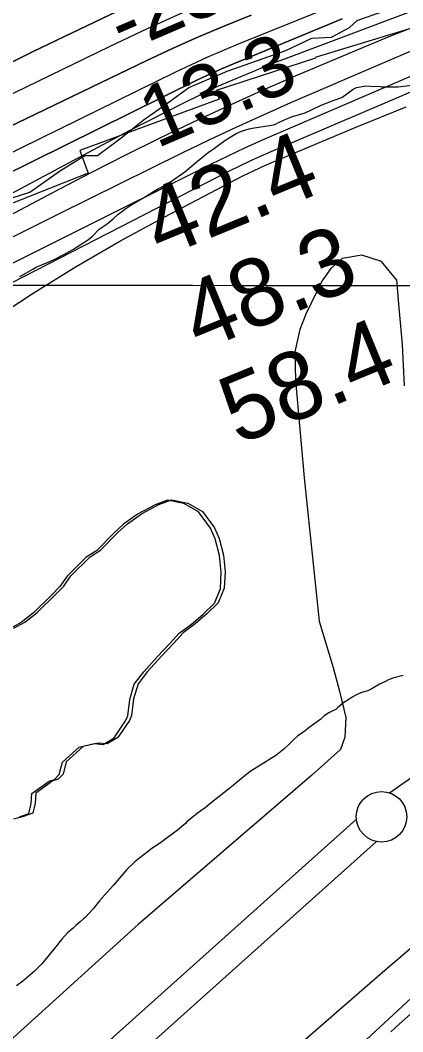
# Model space of a CAD drawing. Extents: x 3245246 to 3283090, y 806824 to 832173.
# Drawn here: x 3258778 to 3259157, y 817530 to 818531 of the extents above; entities that cross this region are included whole.
import ezdxf

# ---------------------------------------------------------------- set-up
doc = ezdxf.new("R2010")
doc.units = 0
for name, color, linetype in [('V-GRID-MAJR', 7, 'Continuous'), ('V-LEVE-TOET', 7, 'Continuous'), ('V-RIVR-EDGE', 7, 'Continuous'), ('V-RIVR-RANG', 7, 'Continuous'), ('V-ROAD-CNTR', 7, 'Continuous'), ('V-RRAP-RVMT', 7, 'Continuous'), ('V-SITE-VEGE', 7, 'Continuous'), ('V-SURV-LINE', 7, 'Continuous'), ('V-TOPO-DPTH', 7, 'Continuous'), ('V-TOPO-MAJR', 7, 'Continuous'), ('V-TOPO-MINR', 7, 'Continuous'), ('V-TOPO-SHOR', 7, 'Continuous'), ('V-TOPO-WATR', 7, 'Continuous')]:
    doc.layers.add(name, color=color, linetype=linetype)

msp = doc.modelspace()

# ---------------------------------------------------------------- linework, layer by layer
at = {"layer": 'V-GRID-MAJR'}
msp.add_spline([(3249418.2, 818275.5), (3254654, 818271.3), (3259889.9, 818267.9), (3265125.8, 818265.2), (3270361.6, 818263.3), (3275597.5, 818262.2), (3280833.3, 818261.8)], degree=3, dxfattribs=at)
at = {"layer": 'V-LEVE-TOET'}
for points in [[(3259159.1, 818169.1), (3259156.8, 818209.9), (3259153.5, 818246.1), (3259151.3, 818273.4), (3259136.1, 818292.1), (3259116.8, 818298.4), (3259097.2, 818294.9), (3259085.8, 818285.1), (3259076.9, 818272.7), (3259061.3, 818239.8), (3259055.3, 818224.7), (3259050.4, 818202.7), (3259050.9, 818174.4), (3259059.4, 818077.9), (3259074.5, 817936), (3259088.2, 817890.4), (3259094.6, 817866.9), (3259100.8, 817840.9), (3259099.8, 817821.5), (3259095.4, 817809.1), (3259067, 817783.8), (3258895.2, 817636.2), (3258721.8, 817479.5)], [(3257406.3, 816027.9), (3257450.6, 816071.4), (3257482.1, 816095.3), (3257514.7, 816122.6), (3257545, 816149.2), (3257598.8, 816190.7), (3257689.2, 816272.7), (3257875.4, 816447.2), (3258026.6, 816575.4), (3258263.9, 816791), (3258451.1, 816961.1), (3258585.5, 817085.6), (3258719.2, 817207.7), (3258878.4, 817354.8), (3259017.8, 817485.2), (3259139.6, 817590.7), (3259225.1, 817663.9)]]:
    msp.add_lwpolyline(points, dxfattribs=at)
at = {"layer": 'V-RIVR-EDGE'}
for points in [[(3258900, 818432), (3258924.4, 818448.9), (3258945.3, 818464.1), (3258983.2, 818480.5), (3259041.5, 818500.8), (3259067.2, 818512.9), (3259086.7, 818514.1), (3259104.6, 818523.6), (3259112, 818530.6), (3259131.6, 818537.5), (3259165, 818546.5)], [(3258146.2, 818056.1), (3258185.9, 818075.6), (3258233.7, 818098.1), (3258270.7, 818118), (3258315.1, 818130.5), (3258356.4, 818157.8), (3258383.4, 818172.5), (3258409.1, 818179.4), (3258432.2, 818190.2), (3258511.8, 818234.3), (3258534.5, 818245.6), (3258544, 818254.2), (3258562.7, 818262.4), (3258580.2, 818270.2), (3258653.3, 818302.2), (3258722, 818339.9), (3258752.5, 818349.3), (3258787.7, 818360.6), (3258817.3, 818381.3), (3258842.1, 818396.9), (3258854.7, 818396.9), (3258879.6, 818415.5), (3258900, 818432)]]:
    msp.add_lwpolyline(points, dxfattribs=at)
at = {"layer": 'V-ROAD-CNTR'}
msp.add_arc((3260034.1, 816558.9), 1316.4, 116.6623, 132.47, dxfattribs=at)
at = {"layer": 'V-RRAP-RVMT'}
for p, q in [((3259185.4, 818528.9), (3259070.5, 818494)), ((3259185.4, 818528.9), (3259070.5, 818494)), ((3259070.7, 818493.1), (3258972.4, 818461.3)), ((3259070.7, 818493.1), (3258972.4, 818461.3)), ((3259070.5, 818494), (3259070.7, 818493.1)), ((3259070.5, 818494), (3259070.7, 818493.1)), ((3258972.4, 818461.3), (3258975.5, 818452.7)), ((3258972.4, 818461.3), (3258975.5, 818452.7)), ((3258975.5, 818452.7), (3258837.4, 818401.7)), ((3258975.5, 818452.7), (3258837.4, 818401.7)), ((3258837.4, 818401.7), (3258845.6, 818379.5)), ((3258837.4, 818401.7), (3258845.6, 818379.5)), ((3258845.6, 818379.5), (3258732.8, 818334.8)), ((3258845.6, 818379.5), (3258732.8, 818334.8))]:
    msp.add_line(p, q, dxfattribs=at)
at = {"layer": 'V-SITE-VEGE'}
for points in [[(3258777.9, 818277.3), (3258783.7, 818280.4), (3258790.6, 818284.6), (3258794, 818286.5), (3258800.2, 818289.2), (3258805.9, 818291.3), (3258811.2, 818293.6), (3258822.2, 818299.3), (3258827.5, 818302.4), (3258831, 818304.3), (3258834, 818306.2), (3258845.8, 818313.7), (3258849.9, 818317.2), (3258856.6, 818324.1), (3258861.3, 818327.4), (3258864.5, 818329.3), (3258870.2, 818334.1), (3258875.1, 818338.4), (3258883, 818344.5), (3258888.9, 818348.4), (3258903, 818356.8), (3258910.3, 818361.4), (3258915.2, 818364.1), (3258917.4, 818365.1), (3258921.7, 818367.9), (3258927.2, 818371), (3258941.2, 818380.8), (3258951.8, 818389.5), (3258953.8, 818391.4), (3258964.6, 818399.9), (3258970.7, 818404.1), (3258980.9, 818411.6), (3258985.4, 818414.5), (3258992.3, 818418.7), (3258997.4, 818421), (3259005, 818423.3), (3259009.9, 818424.4), (3259023.2, 818426.4), (3259029.1, 818427.1), (3259031.8, 818428.2), (3259034, 818429.4), (3259043.8, 818434), (3259048.1, 818435.5), (3259060.5, 818439.1), (3259067.5, 818442.3), (3259076.3, 818446.7), (3259089.3, 818451.8), (3259096.7, 818454.3), (3259108.1, 818462.4), (3259111.5, 818464.1), (3259115.2, 818465), (3259120.7, 818465.7), (3259129.8, 818465.3), (3259133.1, 818465.4), (3259136.5, 818465), (3259152.5, 818464.8), (3259166.1, 818466.4)], [(3258914.4, 817901.2), (3258926.5, 817914), (3258935.8, 817924.2), (3258947.8, 817933.1), (3258959.2, 817942.9), (3258970.3, 817953.6), (3258970.6, 817953.9), (3258976.6, 817968.3), (3258977.4, 817984.5), (3258975.8, 818001.1), (3258971.3, 818017.5), (3258966.9, 818028.1), (3258954.8, 818044.2), (3258940.3, 818052.6), (3258924.1, 818055.9), (3258911.9, 818051.3), (3258894.5, 818042), (3258880.7, 818032), (3258871, 818023.3), (3258853.9, 818005.9), (3258843.5, 817999.4), (3258824.7, 817980.6), (3258817.4, 817970.4), (3258809.5, 817962.3), (3258791.3, 817944.3), (3258779.1, 817934.7), (3258768.1, 817928.7)], [(3258777.7, 817742.6), (3258786.9, 817745.8), (3258789.1, 817755.6), (3258789.8, 817765.7), (3258806.9, 817777.8), (3258812.2, 817779.5), (3258817, 817784.4), (3258820, 817796.6), (3258836.8, 817811.5), (3258851.6, 817815), (3258860.4, 817814.2), (3258871.2, 817820.7), (3258882.7, 817837.5), (3258884.7, 817842.4), (3258886.7, 817858.8), (3258891.1, 817873.9), (3258900.6, 817885.9), (3258914.4, 817901.2)], [(3259157.6, 817882.3), (3259148.4, 817880.1), (3259143.7, 817878.4), (3259139.3, 817876.3), (3259134.2, 817873.8), (3259130.9, 817871.9), (3259125.8, 817868.8), (3259122.7, 817867.3), (3259117.8, 817865.8), (3259115.8, 817865.2), (3259113.5, 817864.3), (3259109.9, 817862.5), (3259107.2, 817861), (3259101.9, 817857.2), (3259099.7, 817856.2), (3259096.8, 817854.1), (3259094.8, 817852.4), (3259092.6, 817850.4), (3259091, 817848.7), (3259088.7, 817847.9), (3259084, 817845.6), (3259079.5, 817842.6), (3259075.9, 817839.3), (3259064.5, 817830.8), (3259060.6, 817827.7), (3259053.1, 817822.4), (3259049.9, 817819.9), (3259045, 817814.8), (3259039.5, 817809.4), (3259034.6, 817805.4), (3259031.2, 817802.9), (3259027.3, 817800.6), (3259018.8, 817795.4), (3259005.9, 817787.3), (3258997.6, 817780.4), (3258989.5, 817774)], [(3258989.5, 817774), (3258984.6, 817769.8), (3258975.5, 817762.7), (3258965.9, 817755), (3258961, 817751.3), (3258958.6, 817749.6), (3258953.7, 817745.9), (3258943.3, 817737.5), (3258941.9, 817736.1), (3258934, 817729.4), (3258918.7, 817717.8), (3258911.4, 817713), (3258907.6, 817710.5), (3258905.3, 817708.6), (3258896.8, 817702), (3258891.9, 817698.2), (3258884, 817690.3), (3258870.6, 817675), (3258864.4, 817668), (3258856.7, 817659.3), (3258850.4, 817651.6), (3258842.5, 817643.1), (3258840.9, 817641.5), (3258837.8, 817638.8), (3258833.3, 817635), (3258830.7, 817632.5), (3258825.2, 817627.7), (3258819.6, 817621.5), (3258816.5, 817618), (3258813.5, 817614.1), (3258811.7, 817611.6), (3258802.8, 817600.8), (3258799.3, 817596.9), (3258797.1, 817594.4), (3258792.4, 817589.9), (3258785.3, 817583.8), (3258780.9, 817580.1), (3258774.5, 817575.5)]]:
    msp.add_lwpolyline(points, dxfattribs=at)
at = {"layer": 'V-SURV-LINE'}
for points in [[(3259144, 817766.3), (3259202.7, 817807.4)], [(3257046.5, 815892.9), (3259111.3, 817740.4)], [(3259131.3, 817718.1), (3257066.5, 815870.5)]]:
    msp.add_lwpolyline(points, dxfattribs=at)
msp.add_circle((3259136.2, 817742.6), 25, dxfattribs=at)
at = {"layer": 'V-TOPO-DPTH'}
for points in [[(3258109.9, 818109.7), (3258161.4, 818141.9), (3258296.7, 818225.2), (3258326, 818243), (3258355.4, 818260.7), (3258385, 818278.2), (3258414.6, 818295.4), (3258514.8, 818353.1), (3258583, 818391.4), (3258651.7, 818428.8), (3258721.2, 818464.7), (3258791.2, 818499.7), (3258829.6, 818518.4), (3258881, 818542.8)], [(3258881, 818542.8), (3258829.6, 818518.4), (3258791.2, 818499.7), (3258721.2, 818464.7), (3258651.7, 818428.8), (3258583, 818391.4), (3258514.8, 818353.1), (3258414.6, 818295.4), (3258385, 818278.2), (3258355.4, 818260.7), (3258326, 818243), (3258296.7, 818225.2), (3258161.4, 818141.9), (3258109.9, 818109.7)], [(3259006.9, 818535.6), (3258980.8, 818525.1), (3258954.8, 818514.2), (3258929.1, 818502.8), (3258903.6, 818490.9), (3258554.5, 818323), (3258523.6, 818307.8), (3258492.9, 818292.1), (3258462.6, 818275.7), (3258432.5, 818259), (3258397.1, 818238.8), (3258384.9, 818231.7), (3258372.7, 818224.6), (3258360.5, 818217.3), (3258348.4, 818210.1), (3258309.5, 818186.4), (3258278, 818167.1), (3258246.6, 818147.8), (3258215.2, 818128.3), (3258183.9, 818108.7), (3257880.2, 817917.7)], [(3257880.2, 817917.7), (3258183.9, 818108.7), (3258215.2, 818128.3), (3258246.6, 818147.8), (3258278, 818167.1), (3258309.5, 818186.4), (3258348.4, 818210.1), (3258360.5, 818217.3), (3258372.7, 818224.6), (3258384.9, 818231.7), (3258397.1, 818238.8), (3258432.5, 818259), (3258462.6, 818275.7), (3258492.9, 818292.1), (3258523.6, 818307.8), (3258554.5, 818323), (3258903.6, 818490.9), (3258929.1, 818502.8), (3258954.8, 818514.2), (3258980.8, 818525.1), (3259006.9, 818535.6)], [(3259097.3, 818532.2), (3258985.6, 818486), (3258977.6, 818482.6), (3258969.7, 818479.1), (3258961.8, 818475.5), (3258954, 818471.7), (3258660.1, 818326.5), (3258615.1, 818303.9), (3258570.2, 818280.8), (3258525.6, 818257.1), (3258481.3, 818233), (3258465.6, 818224.4), (3258429.3, 818204.2), (3258393.2, 818183.8), (3258357.2, 818163), (3258321.4, 818142.1), (3258050.7, 817982.3)], [(3259097.3, 818532.2), (3258985.6, 818486), (3258977.6, 818482.6), (3258969.7, 818479.1), (3258961.8, 818475.5), (3258954, 818471.7), (3258660.1, 818326.5), (3258615.1, 818303.9), (3258570.2, 818280.8), (3258525.6, 818257.1), (3258481.3, 818233), (3258465.6, 818224.4), (3258429.3, 818204.2), (3258393.2, 818183.8), (3258357.2, 818163), (3258321.4, 818142.1), (3258050.7, 817982.3)], [(3258141.7, 817989.6), (3258195.2, 818022.3), (3258249.2, 818054.4), (3258303.4, 818086), (3258375.5, 818127.4), (3258394, 818137.9), (3258412.5, 818148.2), (3258431, 818158.4), (3258449.7, 818168.4), (3258783.7, 818346.2), (3258816.7, 818363.6), (3258849.7, 818380.7), (3258883, 818397.4), (3258916.3, 818414), (3258949.9, 818430.1), (3258983.6, 818445.8), (3259017.6, 818461.1), (3259051.7, 818476), (3259063.4, 818481), (3259103.6, 818497.9), (3259143.9, 818514.5), (3259184.4, 818530.6)]]:
    msp.add_lwpolyline(points, dxfattribs=at)
at = {"layer": 'V-TOPO-MAJR'}
msp.add_lwpolyline([(3258114.4, 817870.9), (3258167.6, 817906.7), (3258221, 817942.1), (3258274.6, 817977.1), (3258383, 818047.4), (3258413.8, 818067.1), (3258444.6, 818086.6), (3258475.6, 818105.9), (3258506.8, 818125.1), (3258535.3, 818142.4), (3258581.1, 818169.6), (3258627.2, 818196), (3258674, 818221.5), (3258721.1, 818246.2), (3258985.7, 818381.6), (3258995.8, 818386.7), (3259006.1, 818391.6), (3259016.4, 818396.3), (3259026.8, 818400.9), (3259307.6, 818520.7)], dxfattribs=at)
at = {"layer": 'V-TOPO-MINR'}
for points in [[(3258145.8, 818015.3), (3258195.6, 818044.6), (3258351.2, 818134.2), (3258377.5, 818149.2), (3258403.9, 818164), (3258430.4, 818178.6), (3258457.1, 818192.9), (3258869.7, 818412.8), (3258887.1, 818422), (3258904.6, 818431), (3258922.2, 818439.9), (3258939.8, 818448.7), (3258972.6, 818464.8), (3258973.9, 818465.4), (3258975.2, 818466), (3258976.5, 818466.6), (3258977.9, 818467.2), (3258998.3, 818475.7), (3259009.8, 818480.5), (3259021.4, 818485.2), (3259033.1, 818489.8), (3259044.8, 818494.3), (3259540.8, 818681)], [(3258127, 818052.6), (3258326.5, 818173.4), (3258335.6, 818178.9), (3258344.8, 818184.4), (3258353.9, 818190), (3258363, 818195.5), (3258374.4, 818202.4), (3258377.8, 818204.4), (3258381.3, 818206.5), (3258384.8, 818208.5), (3258388.3, 818210.5), (3258398.3, 818216.2), (3258406.8, 818221), (3258415.4, 818225.6), (3258424.1, 818230.1), (3258432.8, 818234.5), (3258932.5, 818479.7), (3258947.9, 818487), (3258963.3, 818494.1), (3258978.9, 818500.9), (3258994.6, 818507.4), (3259320.4, 818638.8)], [(3258140.8, 817942.6), (3258185.1, 817969.9), (3258229.5, 817997), (3258375, 818085.7), (3258383.9, 818091.1), (3258392.9, 818096.5), (3258401.9, 818101.8), (3258411, 818107.1), (3258423, 818114), (3258426.1, 818115.7), (3258429.2, 818117.4), (3258432.2, 818119.1), (3258435.3, 818120.8), (3258467.8, 818138.3), (3258487.2, 818148.7), (3258506.6, 818158.9), (3258526.2, 818168.9), (3258545.8, 818178.7), (3258967.7, 818388.6), (3258984.2, 818396.6), (3259000.7, 818404.5), (3259017.5, 818412), (3259034.3, 818419.4), (3259535.7, 818634.8)], [(3258109.9, 818109.7), (3258161.4, 818141.9), (3258296.7, 818225.2), (3258326, 818243), (3258355.4, 818260.7), (3258385, 818278.2), (3258414.6, 818295.4), (3258514.8, 818353.1), (3258583, 818391.4), (3258651.7, 818428.8), (3258721.2, 818464.7), (3258791.2, 818499.7), (3258829.6, 818518.4), (3258881, 818542.8)], [(3258151.4, 818111.8), (3258204.3, 818145), (3258257.4, 818177.8), (3258322.6, 818217.7), (3258343.3, 818230.2), (3258364, 818242.7), (3258384.9, 818254.9), (3258405.9, 818267.1), (3258467.3, 818302.3), (3258519.3, 818331.4), (3258571.7, 818359.7), (3258624.7, 818387), (3258678.1, 818413.5), (3258866.6, 818504.7), (3258905, 818522.8), (3258943.7, 818540.4)], [(3257880.2, 817917.7), (3258183.9, 818108.7), (3258215.2, 818128.3), (3258246.6, 818147.8), (3258278, 818167.1), (3258309.5, 818186.4), (3258348.4, 818210.1), (3258360.5, 818217.3), (3258372.7, 818224.6), (3258384.9, 818231.7), (3258397.1, 818238.8), (3258432.5, 818259), (3258462.6, 818275.7), (3258492.9, 818292.1), (3258523.6, 818307.8), (3258554.5, 818323), (3258903.6, 818490.9), (3258929.1, 818502.8), (3258954.8, 818514.2), (3258980.8, 818525.1), (3259006.9, 818535.6)], [(3257929.2, 817835.6), (3258231.3, 818021.6), (3258262.6, 818040.7), (3258294, 818059.5), (3258325.5, 818078.1), (3258357.2, 818096.5), (3258399.3, 818120.7), (3258410, 818126.8), (3258420.8, 818132.8), (3258431.6, 818138.8), (3258442.5, 818144.7), (3258551.9, 818203.3), (3258617.6, 818238), (3258683.6, 818272.4), (3258750, 818306.1), (3258816.5, 818339.3), (3258938.7, 818399.6), (3258965.4, 818412.5), (3258992.2, 818425.1), (3259019.2, 818437.3), (3259046.4, 818449.2), (3259232.6, 818529)], [(3258141.7, 817989.6), (3258195.2, 818022.3), (3258249.2, 818054.4), (3258303.4, 818086), (3258375.5, 818127.4), (3258394, 818137.9), (3258412.5, 818148.2), (3258431, 818158.4), (3258449.7, 818168.4), (3258783.7, 818346.2), (3258816.7, 818363.6), (3258849.7, 818380.7), (3258883, 818397.4), (3258916.3, 818414), (3258949.9, 818430.1), (3258983.6, 818445.8), (3259017.6, 818461.1), (3259051.7, 818476), (3259063.4, 818481), (3259103.6, 818497.9), (3259143.9, 818514.5), (3259184.4, 818530.6)], [(3257975.4, 817738.2), (3258342.8, 817962.1), (3258363.7, 817975), (3258384.5, 817988), (3258405.1, 818001.2), (3258425.7, 818014.6), (3258446.1, 818028.1), (3258466.5, 818041.7), (3258486.9, 818055.3), (3258507.2, 818069), (3258749.1, 818233.3), (3258791, 818260.7), (3258833.6, 818287.1), (3258877, 818312), (3258921, 818336), (3258998.9, 818376.7), (3259004.4, 818379.5), (3259010, 818382.2), (3259015.6, 818384.8), (3259021.3, 818387.3), (3259110.2, 818424.7), (3259160.6, 818445.2)]]:
    msp.add_lwpolyline(points, dxfattribs=at)
at = {"layer": 'V-TOPO-SHOR'}
for points in [[(3260152.6, 818148.3), (3259812.1, 817949.2), (3259413.6, 817737.7), (3259264.1, 817646.5), (3259201.8, 817596.7), (3259035.7, 817443.2), (3258545.8, 817011.7), (3258321.5, 816825.1), (3257956.1, 816493.2), (3257545.1, 816115.6), (3257225.3, 815833.5), (3257084.2, 815704.9), (3257013.6, 815651), (3256897.3, 815568), (3256357.6, 815240.4)], [(3258771.9, 817929.1), (3258782.9, 817935.2), (3258795.1, 817944.7), (3258813.4, 817962.8), (3258821.3, 817970.9), (3258828.5, 817981), (3258847.4, 817999.9), (3258857.8, 818006.3), (3258874.8, 818023.8), (3258884.6, 818032.5), (3258898.4, 818042.5), (3258915.7, 818051.7), (3258928, 818056.3), (3258944.2, 818053), (3258958.7, 818044.6), (3258970.7, 818028.5), (3258975.2, 818017.9), (3258979.7, 818001.6), (3258981.3, 817985), (3258980.4, 817968.8), (3258974.4, 817954.3), (3258974.1, 817954)], [(3258974.1, 817954), (3258963.1, 817943.3), (3258951.7, 817933.6), (3258939.7, 817924.6), (3258930.4, 817914.5), (3258918.2, 817901.6), (3258904.5, 817886.3), (3258895, 817874.3), (3258890.6, 817859.3), (3258888.5, 817842.8), (3258886.5, 817837.9), (3258875, 817821.2), (3258864.3, 817814.7), (3258855.4, 817815.4), (3258840.7, 817812), (3258823.8, 817797), (3258820.9, 817784.9), (3258816, 817779.9), (3258810.7, 817778.2), (3258793.6, 817766.1), (3258792.9, 817756.1), (3258790.8, 817746.2), (3258781.6, 817743), (3258771.6, 817740.4)]]:
    msp.add_lwpolyline(points, dxfattribs=at)
at = {"layer": 'V-TOPO-WATR'}
msp.add_lwpolyline([(3258050.7, 817982.3), (3258321.4, 818142.1), (3258357.2, 818163), (3258393.2, 818183.8), (3258429.3, 818204.2), (3258465.6, 818224.4), (3258481.3, 818233), (3258525.6, 818257.1), (3258570.2, 818280.8), (3258615.1, 818303.9), (3258660.1, 818326.5), (3258954, 818471.7), (3258961.8, 818475.5), (3258969.7, 818479.1), (3258977.6, 818482.6), (3258985.6, 818486), (3259097.3, 818532.2)], dxfattribs=at)

# ---------------------------------------------------------------- texts
at = {"layer": 'V-RIVR-RANG'}
for s, height, rotation, p in [('-23', 60, 23.3209, (3258880.3, 818498.2)), ('13.3', 60, 23.3209, (3258913.4, 818403.6)), ('42.4', 67, 22.3483, (3258917.5, 818294.9)), ('48.3', 67, 22.3483, (3258955.8, 818202.5)), ('58.4', 67, 22.3483, (3258994, 818110.1))]:
    msp.add_text(s, height=height, rotation=rotation, dxfattribs=at).set_placement(p)

doc.saveas('drawing.dxf')
